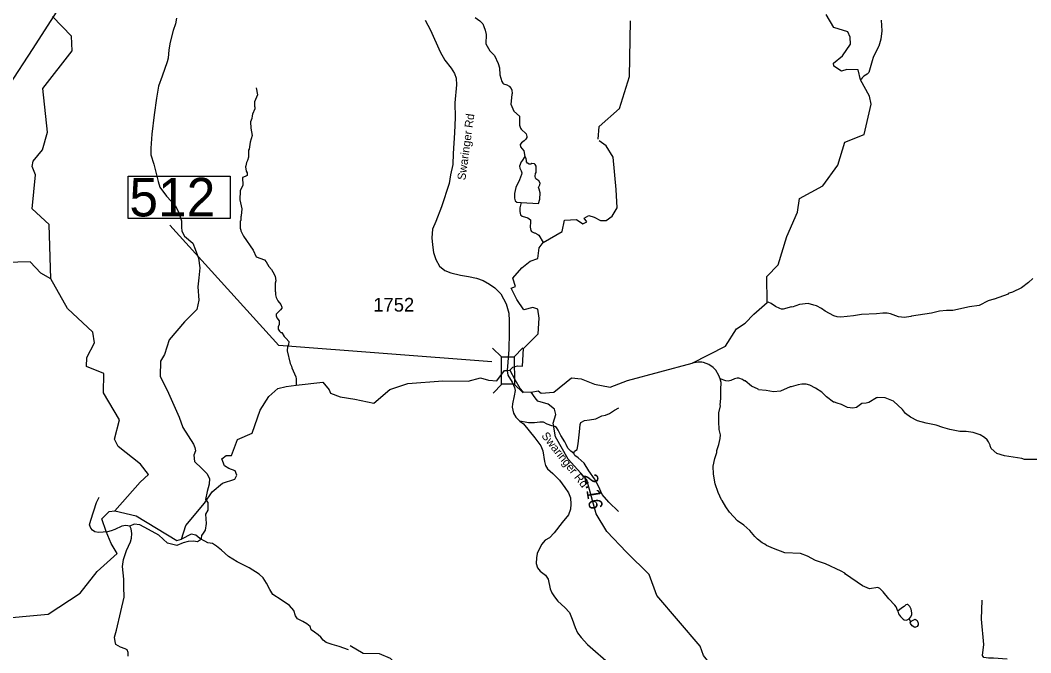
# Model space of a CAD drawing. Extents: x 1248089 to 1457196, y 820910 to 988753.
# Drawn here: x 1407965 to 1417147, y 946985 to 952732 of the extents above; entities that cross this region are included whole.
import ezdxf

# ---------------------------------------------------------------- set-up
doc = ezdxf.new("R2010")
doc.units = 0
for name, color, linetype in [('Exist Hydrographic Creek Single Shore', 7, 'Continuous'), ('Exist Hydrographic Misc Water Feature', 7, 'Continuous'), ('Exist Road Non-System Type 51', 7, 'Continuous'), ('Exist Road Secondary Structure Standard Bridge CELL', 7, 'Continuous'), ('Exist Road Secondary Structure Standard Bridge Number Label', 7, 'Continuous'), ('Exist Road Secondary Type 41 Attributed', 7, 'Continuous'), ('Exist Road Secondary Type 51 Attributed', 7, 'Continuous'), ('Exist Road Secondary Type 51 Label', 7, 'Continuous'), ('Prop GRAU CAT1 Cell', 7, 'Continuous'), ('Prop Lane Lines', 7, 'Continuous')]:
    doc.layers.add(name, color=color, linetype=linetype)

msp = doc.modelspace()

# ---------------------------------------------------------------- linework, layer by layer
at = {"layer": 'Exist Hydrographic Creek Single Shore'}
msp.add_line((1412389.7, 949549.3), (1412413.9, 949552.4), dxfattribs=at)
for points in [[(1412413.9, 949552.4), (1412441.3, 949579.9), (1412484.6, 949592.5), (1412529.5, 949588.6), (1412536.8, 949749.6), (1412672.1, 949883.1), (1412681.4, 950026.5), (1412666.8, 950107), (1412623, 950123.4), (1412540.7, 950101.5), (1412477, 950195.5), (1412425.6, 950298.7), (1412464, 950311.5), (1412442, 950388.3), (1412522.5, 950481.6), (1412597.4, 950541.9), (1412666.9, 950565.7), (1412681.5, 950664.5), (1412717.7, 950713.2), (1412889.5, 950813.8), (1412909.6, 950914.4), (1413019.3, 950919.9), (1413077.8, 950883.4), (1413112.5, 950899.8), (1413090.5, 950934.6), (1413130.8, 950958.3), (1413180.1, 950943.7), (1413236.8, 950910.8), (1413289.8, 950910.8), (1413344.6, 950951), (1413388.5, 951027.8), (1413380, 951195), (1413353, 951487.8), (1413288, 951590.8), (1413224, 951634.8)], [(1408825.5, 948273.7), (1409055.8, 948535.2), (1409132, 948604.9), (1409059, 948698.3), (1408853.9, 948860.1), (1408821.9, 948926.3), (1408866.9, 949102.6), (1408722, 949345.3), (1408726, 949522.5), (1408568.9, 949584.7), (1408569.9, 949666.7), (1408639.9, 949800), (1408624.9, 949898.8), (1408395.9, 950113.4), (1408242.9, 950382.5)], [(1411007, 949289.3), (1411176.8, 949253.1), (1411323, 949375.6), (1411485.7, 949432.3), (1411804, 949457.2), (1412034.4, 949451.5), (1412147.7, 949484.4), (1412219, 949462.5), (1412295.8, 949455.1), (1412365.4, 949549.3), (1412389.7, 949549.3)], [(1409431.8, 948018.4), (1409470.7, 948140.2), (1409640.7, 948345), (1409709.7, 948446.8), (1409802.9, 948527.3), (1409915, 948562.8), (1409934.5, 948598.6), (1409917, 948638.4), (1409861.4, 948660.8), (1409821.2, 948682.8), (1409797.9, 948747.4), (1409837.7, 948776.1), (1409885.2, 948776.1), (1409940, 948924.2), (1410073.2, 948979.9), (1410144.5, 949190.3), (1410223.1, 949314.7), (1410305.3, 949386), (1410383, 949403.8), (1410472.6, 949416.7), (1410714.4, 949443.3), (1410771, 949373.8), (1410785.6, 949344.5), (1410871.5, 949309.8), (1411007, 949289.3)], [(1406789.6, 946791.7), (1406760.5, 946954.4), (1406795.9, 947060.6), (1406816.6, 947131), (1406895.7, 947194.7), (1407036.2, 947258.5), (1407143.8, 947363.9), (1407719.9, 947290.6), (1408220.6, 947334.7), (1408511.2, 947526.8), (1408664.8, 947724.3), (1408847.4, 947885.9), (1408792.6, 947977.4), (1408745.1, 948087.1), (1408706.7, 948203.2), (1408774.7, 948267.5), (1408825.5, 948273.7)], [(1408825.5, 948273.7), (1409019.2, 948229.8), (1409386.9, 948005.5), (1409431.8, 948018.4)]]:
    msp.add_lwpolyline(points, dxfattribs=at)
at = {"layer": 'Exist Hydrographic Misc Water Feature'}
msp.add_line((1416058.1, 947267.4), (1416041.4, 947292.6), dxfattribs=at)
for points in [[(1412413.9, 949552.4), (1412458.1, 949468.8), (1412505.6, 949390.2), (1412534.9, 949355.4), (1412606.2, 949353.6), (1412670.1, 949366.4), (1412697.6, 949342.6), (1412812.7, 949353.6), (1412975.4, 949483.5), (1413061.3, 949472.5), (1413183.7, 949424.9), (1413324.5, 949399.3), (1413483.5, 949459.7), (1414070.4, 949615.1), (1414371.9, 949769.7), (1414472.4, 949927), (1414551, 949978.2), (1414631.4, 950062.4), (1414750.4, 950166), (1414749.1, 950402.5), (1414851.1, 950508.8), (1414931, 950766.5), (1415027, 950987.8), (1415046.1, 951112.1), (1415257.1, 951226.2), (1415394, 951413.9), (1415457, 951622.6), (1415633, 951694.7), (1415697, 951969.1), (1415682, 952041.6), (1415600.5, 952191.7), (1415577.9, 952281.5), (1415475.6, 952285.2), (1415426.2, 952268.7), (1415356.8, 952314.5), (1415354.9, 952340.1), (1415437.2, 952407.8), (1415510.3, 952513.3), (1415506.7, 952577.3), (1415484.7, 952624.9), (1415358.6, 952665.1), (1415288, 952785)], [(1408242.9, 950382.5), (1408228.9, 950875.2), (1408072.9, 951019.6), (1408104.9, 951327.6), (1408072.9, 951403.7), (1408081.9, 951452.7), (1408167.9, 951552.8), (1408212.9, 951716), (1408170.9, 952110.9), (1408436.9, 952453.5), (1408430.9, 952588.2), (1408259.9, 952765.7)], [(1412100, 952755.2), (1412141.5, 952726.4), (1412153.3, 952714.2), (1412167.1, 952697.9), (1412178.7, 952675.6), (1412190, 952641.5), (1412197.3, 952601.3), (1412195.9, 952517.2), (1412230.7, 952452.6), (1412274.1, 952411.8), (1412308.8, 952337.1), (1412320.1, 952299), (1412323, 952234.8), (1412342, 952174.5), (1412349.7, 952160.3), (1412357.6, 952154.2), (1412385.4, 952143.6), (1412407.2, 952131.2), (1412424.9, 952112.9), (1412432.6, 952096.8), (1412436.1, 952064.7), (1412431.9, 952056.8), (1412423.5, 951968.1), (1412449.3, 951904.3), (1412500.5, 951859.4), (1412503.1, 951779.3), (1412510.6, 951751.2), (1412516.5, 951741), (1412561.7, 951698.2), (1412569.3, 951674.1), (1412569.2, 951666.1), (1412558.9, 951650.2), (1412544.7, 951636.4), (1412518.3, 951618.9), (1412508.1, 951603.1), (1412511.8, 951583), (1412541.1, 951546.5), (1412550.4, 951493.9)], [(1413214.9, 951651.4), (1413225, 951766.2), (1413411, 951929.8), (1413501, 952220.2), (1413510.9, 952727.6)], [(1415787.6, 952732.2), (1415795, 952635.3), (1415784.5, 952558.2), (1415767.5, 952496.5), (1415763, 952492.5), (1415713.6, 952393.4), (1415707.1, 952361.5), (1415675.3, 952258.1), (1415661.1, 952242.3), (1415628.8, 952222.9), (1415614.5, 952207.1), (1415612.4, 952199.1), (1415600.5, 952191.7)], [(1410109.8, 952118.3), (1410120.2, 952054), (1410094.7, 951990.7), (1410093.8, 951950.7), (1410097.6, 951942.6), (1410097.2, 951926.6), (1410076, 951879.1), (1410071.6, 951863.2), (1410071, 951839.2), (1410058.3, 951807.6), (1410061, 951751.5), (1410073, 951685.5), (1410053.8, 951623.6), (1410044.3, 951559.8), (1410040.1, 951552), (1410038.5, 951488), (1410029.8, 951456.2), (1410021.4, 951440.4), (1410016.7, 951408.5), (1410012.5, 951400.6), (1410019.5, 951360.4), (1410027.1, 951344.2), (1410028.8, 951332.1), (1410026.5, 951320.2), (1410010.3, 951312.7), (1409983.6, 951302.7), (1409988.4, 951233.1), (1409963.2, 951181.7), (1409961.2, 951099.5), (1409979.2, 951017.4), (1409973.6, 950953.5), (1409969.4, 950945.6), (1409968.7, 950913.6), (1409964.5, 950905.7), (1409963, 950841.8), (1409970.5, 950825.6), (1409970.3, 950817.6), (1409993.2, 950770.9), (1410082.2, 950642.8), (1410108.8, 950582.1), (1410185.3, 950554.6)], [(1412550.4, 951493.9), (1412523.4, 951450.8), (1412517.3, 951444.8), (1412500.7, 951405.1), (1412504.4, 951387.1), (1412517.9, 951362.8), (1412521.6, 951346.7), (1412519.3, 951330.8), (1412502.5, 951283), (1412469.3, 951211.6), (1412456.4, 951157.8), (1412455.7, 951115.8), (1412463.3, 951091.6), (1412477, 951077.4), (1412515.6, 951074.9)], [(1412515.6, 951074.9), (1412674.1, 951067.6), (1412687.5, 951107.6), (1412688.4, 951163.6), (1412681, 951195.8), (1412673.3, 951211.9), (1412685.7, 951235.7), (1412688, 951251.7), (1412678.4, 951271.9), (1412648.6, 951290.4), (1412646.8, 951296.5), (1412645.1, 951316.5), (1412647.5, 951340.4), (1412651.7, 951348.3), (1412652.6, 951404.4), (1412644.9, 951420.5), (1412637, 951426.7), (1412613.1, 951429.1), (1412605, 951425.2), (1412589, 951425.5), (1412573.2, 951433.8), (1412565.4, 951445.9), (1412565.6, 951457.9), (1412562.3, 951472.6), (1412556.6, 951486.5), (1412550.4, 951493.9)], [(1412515.6, 951074.9), (1412506.1, 951026.8), (1412503.6, 950994.8), (1412511, 950964.7), (1412524.8, 950950.4), (1412578.5, 950935.5), (1412600.2, 950917), (1412601.9, 950901), (1412597.1, 950853), (1412604.5, 950820.9), (1412610.4, 950812.8), (1412634.2, 950800.3), (1412642.2, 950800.2), (1412667.9, 950785.8), (1412675.8, 950779.6), (1412717.7, 950713.2)], [(1408242.9, 950382.5), (1408152.9, 950433.5), (1408054.9, 950537.3), (1407712.9, 950527.7)], [(1410185.3, 950554.6), (1410199.6, 950535.7), (1410222.7, 950495.2), (1410248, 950466.5), (1410261.4, 950446.2), (1410280.5, 950405.7), (1410287.5, 950365.5), (1410282.9, 950341.6), (1410281.2, 950269.7), (1410285, 950261.6), (1410284.4, 950237.6), (1410291.9, 950213.4), (1410307, 950181), (1410332.3, 950148.4), (1410341.7, 950124.2), (1410341.5, 950116.2), (1410331.1, 950100.4), (1410292.2, 950061.3), (1410291.8, 950045.3), (1410297.4, 950029.2), (1410318.7, 950000.7), (1410317.9, 949968.7), (1410309.4, 949945), (1410308.9, 949925), (1410320.5, 949906.6), (1410334.2, 949896.3), (1410342.1, 949894.1), (1410363.2, 949857.6), (1410382.9, 949841.1), (1410406.2, 949814.4), (1410401.5, 949782.6), (1410393.1, 949766.8), (1410392.1, 949726.8), (1410417.4, 949614.2), (1410428.8, 949589.9), (1410432.4, 949573.8), (1410470.5, 949492.8), (1410474, 949472.7), (1410472.6, 949416.7)], [(1417167, 950385.9), (1417126.3, 950348.6), (1417061.5, 950299.8), (1416980.8, 950261.3), (1416950.6, 950251.7), (1416942.5, 950247.9), (1416940.4, 950242), (1416815.6, 950196.2), (1416812.4, 950197.7), (1416759.4, 950181.2), (1416678.6, 950138.6), (1416590.5, 950128.3), (1416437.9, 950095), (1416381.9, 950096), (1416316.7, 950088.8), (1416245.4, 950070.5), (1416063.1, 950043.8), (1416056.9, 950039.9), (1416000.8, 950030.9), (1415944.9, 950037.9), (1415873.4, 950065.2), (1415841.5, 950069.8), (1415801.5, 950070.6), (1415745.3, 950063.5), (1415608.9, 950058), (1415537.1, 950047.3), (1415420.8, 950035.4), (1415388.9, 950038), (1415357.1, 950046.6), (1415277.8, 950088), (1415246.2, 950112.6), (1415198.7, 950137.5), (1415174.8, 950141.9), (1415123, 950158.8), (1415046.8, 950148.3), (1414978.4, 950125.5), (1414974.4, 950127.3), (1414898.2, 950107), (1414882.2, 950107.3), (1414866.2, 950111.5), (1414826.6, 950132.3), (1414787, 950158.9), (1414761.3, 950171.4), (1414750.4, 950166)], [(1414323.3, 949472.8), (1414311.7, 949505.2), (1414284.5, 949551.8), (1414261, 949576.2), (1414221.4, 949602.9), (1414173.7, 949621.8), (1414157.8, 949624.1), (1414123.8, 949624.7), (1414070.4, 949615.1)], [(1415937.7, 947361.8), (1415923.3, 947402.8), (1415911.6, 947419), (1415856.6, 947476), (1415805.7, 947539.1), (1415774.2, 947569.6), (1415758.3, 947577.9), (1415682.2, 947567.3), (1415618.6, 947592.5), (1415464.4, 947699.3), (1415456.6, 947707.4), (1415424.9, 947726.1), (1415282.1, 947792.6), (1415190.7, 947824.3), (1415119.3, 947862), (1415055.7, 947886.9), (1414911.8, 947893.4), (1414808.4, 947931.4), (1414745, 947960.5), (1414729.2, 947972.8), (1414705.4, 947985.3), (1414664, 948018), (1414640.4, 948040.4), (1414594.3, 948096.4), (1414541, 948145.4), (1414480.9, 948185.4), (1414408.2, 948262.8), (1414375.1, 948311.4), (1414344, 948368), (1414336.2, 948376.1), (1414305.3, 948440.8), (1414278.7, 948521.3), (1414263.2, 948607.9), (1414261.5, 948680.3), (1414275.7, 948748.7), (1414293.7, 948805.2), (1414295.9, 948823.1), (1414312.8, 948876.8), (1414325.9, 948932.6), (1414326.4, 948964.7), (1414317.2, 949012.9), (1414312.4, 949085), (1414312.4, 949166.1), (1414327, 949228.8), (1414325.4, 949235.8), (1414332.1, 949296.8), (1414331.5, 949376.8), (1414334.6, 949440.7), (1414323.3, 949472.8)], [(1417202.4, 948742.3), (1417090.5, 948740.4), (1417064.5, 948748.9), (1416908.4, 948774.4), (1416839.4, 948794.9), (1416786.2, 948839.9), (1416776.5, 948864.1), (1416776.7, 948872.1), (1416763.2, 948900.4), (1416749.6, 948918.7), (1416725.9, 948941.1), (1416686.3, 948965.8), (1416622.7, 948987.1), (1416558.9, 948994.1), (1416502.9, 948995.2), (1416412.3, 949014.4), (1416347.5, 949032.1), (1416287.9, 949053.1), (1416196.1, 949070.8), (1416116.6, 949092.3), (1416053.1, 949125.5), (1416007.7, 949158.3), (1415980.3, 949194.8), (1415899.6, 949272.3), (1415824.2, 949301.7), (1415750.9, 949303), (1415747.9, 949301.6), (1415745, 949300), (1415675.5, 949260.4), (1415651.3, 949252.8), (1415611.3, 949249.5), (1415562.6, 949214.4), (1415530.5, 949208.9), (1415506.5, 949209.3), (1415482.7, 949213.8), (1415427.1, 949240.8), (1415387.3, 949251.6), (1415363.5, 949262), (1415354.6, 949262.9), (1415291.5, 949310.9), (1415249.1, 949352.2), (1415189.7, 949389.7), (1415138.2, 949416.2), (1415106.3, 949424.7), (1415066.3, 949425.5), (1415034.2, 949420), (1414969.9, 949401.3), (1414961.9, 949401.4), (1414873.2, 949362.9), (1414809.2, 949356.2), (1414741.4, 949369.4), (1414673.4, 949374.6), (1414670.2, 949379.7), (1414610.1, 949407.7), (1414550.9, 949454.9), (1414542.9, 949457), (1414527.1, 949469.3), (1414495.3, 949479.9), (1414479.3, 949480.2), (1414455.2, 949474.6), (1414422.9, 949459.2), (1414398.8, 949451.6), (1414374.9, 949456), (1414323.3, 949472.8)], [(1413475.1, 947900.2), (1413295, 948087.7), (1413198, 948247.3), (1413112, 948557.6), (1412942.5, 948744.5), (1412829.2, 948945.7), (1412809, 949070.1), (1412832.8, 949148.7), (1412818.2, 949198.1), (1412761.5, 949243.9), (1412668.3, 949271.3), (1412644.5, 949302.4), (1412606.2, 949353.6)], [(1410947, 947013.4), (1410863.7, 947041), (1410798.2, 947059.9), (1410746.6, 947078.8), (1410718.9, 947099.2), (1410697.4, 947127.5), (1410671.8, 947147.9), (1410638.3, 947172.5), (1410608.7, 947194.9), (1410599.2, 947223), (1410569.5, 947249.5), (1410534, 947268.1), (1410484.4, 947292.9), (1410465, 947321.2), (1410451.6, 947369.4), (1410412.6, 947416), (1410337.5, 947467.2), (1410260.4, 947514.3), (1410233.1, 947560.8), (1410202.1, 947617.3), (1410172.9, 947665.8), (1410135.5, 947700.3), (1410044.7, 947757.7), (1409937.7, 947811.4), (1409856.6, 947858.6), (1409793.6, 947917.6), (1409748.3, 947954.4), (1409712.7, 947978.9), (1409671, 947985.5), (1409641.3, 948000), (1409597.7, 948022.7), (1409562.2, 948053.2), (1409518.2, 948061.5), (1409431.8, 948018.4)], [(1416592.1, 944846.6), (1416380, 945507.5), (1416302.1, 945794.6), (1416181, 945997.3), (1416106.1, 946021.8), (1415613, 945956.3), (1415200.1, 946158.3), (1414993.1, 946211.7), (1414853, 946306.4), (1414747.1, 946449.8), (1414648.1, 946517.4), (1414375, 946588.6), (1414309, 946665.4), (1414312.1, 946783.6), (1414173.1, 946960.4), (1414142, 947046.3), (1413750, 947504.1), (1413679, 947695.9), (1413475.1, 947900.2)], [(1416041.4, 947292.6), (1416055.7, 947310.4), (1416066.1, 947332.2), (1416066.3, 947348.2), (1416059, 947380.4), (1416047.4, 947404.6), (1416029.6, 947422.9), (1416023.7, 947425), (1416011.6, 947421.3), (1415995.4, 947405.5), (1415971.1, 947389.9), (1415937.7, 947361.8)], [(1415937.7, 947361.8), (1415946.2, 947338.3), (1415963.8, 947314), (1415987.4, 947289.6), (1415997.2, 947283.4), (1416017.2, 947281), (1416041.4, 947292.6)], [(1416058.1, 947267.4), (1416067.1, 947274.2), (1416095.4, 947289.6), (1416115.1, 947277.2), (1416124.8, 947255.1), (1416124.5, 947239.1), (1416114.2, 947223.3), (1416092.1, 947215.6), (1416068.3, 947230.1), (1416052.7, 947250.4), (1416050.8, 947256.4), (1416058.1, 947267.4)], [(1413712, 945528.4), (1413530, 945581.3), (1413357.1, 945725.9), (1413250, 945770.7), (1413049.1, 945732.2), (1412733, 945804.2), (1412585, 945909), (1412325, 946239.2), (1412285, 946322.1), (1412194, 946399.4), (1412011, 946419.5), (1411871, 946471.6), (1411583.1, 946694.1), (1411329, 946932.3), (1411230, 946977), (1411080, 946979.9), (1410961.8, 947048)]]:
    msp.add_lwpolyline(points, dxfattribs=at)
at = {"layer": 'Exist Road Non-System Type 51'}
for points in [[(1409384.1, 952751.1), (1409377.7, 952698.5), (1409353.7, 952639.2), (1409328.6, 952531.4), (1409315.9, 952463.3), (1409310.9, 952387.6), (1409300.8, 952353.5), (1409254.2, 952224.8), (1409221.5, 952133.3), (1409202.6, 952024.8), (1409183.7, 951872.2), (1409161, 951696.1), (1409153.4, 951569.9), (1409152.2, 951508.1), (1409179.9, 951424.1), (1409219, 951267.7), (1409232.8, 951215.2)], [(1409232.8, 951215.2), (1409293.7, 951132.9), (1409374.8, 951045.5), (1409406, 950983.1), (1409430.9, 950908.2), (1409430.9, 950852.1), (1409434, 950814.6), (1409459, 950771), (1409533.8, 950705.5), (1409555.6, 950652.4), (1409583.7, 950571.3), (1409596.2, 950480.8), (1409586.8, 950390.3), (1409580.6, 950309.2), (1409586.8, 950187.6), (1409571.2, 950103.3), (1409459, 949991), (1409318.7, 949828.8), (1409275.2, 949696.1), (1409240.9, 949633.7), (1409237.8, 949499.6), (1409312.6, 949343.6), (1409409.2, 949125.2), (1409443.5, 949031.6), (1409540.2, 948881.8), (1409552.2, 948848.8), (1409558.4, 948820.7), (1409542.8, 948780.2), (1409549, 948724), (1409614.5, 948658.5), (1409661.3, 948614.8), (1409686.2, 948568), (1409683.1, 948518.1), (1409664.4, 948449.5), (1409648.8, 948377.7), (1409670.6, 948349.7), (1409670.6, 948281), (1409648.8, 948243.6), (1409655, 948159.3), (1409645.7, 948100.1), (1409627.1, 948073.1), (1409611.5, 948051.3), (1409609.4, 948026.3), (1409603.2, 948010.7), (1409575.1, 947994.1), (1409538.7, 948000.3), (1409490.9, 947996.2), (1409447.3, 947984.7), (1409388.1, 947959.8), (1409303.9, 947981.6), (1409225.9, 948053.4), (1409132.4, 948106.4), (1409051.4, 948147), (1409001.5, 948153.2), (1408962.5, 948134.7)], [(1413402, 948268), (1413312.6, 948352.3), (1413252.4, 948424.6), (1413219.7, 948498.6), (1413181.9, 948565.7), (1413132.1, 948637.9), (1413089.1, 948706.7), (1413034.1, 948756.6), (1413003.5, 948777.9), (1412994.9, 948796.8), (1413000, 948815.7), (1413024.1, 948831.2), (1413034.4, 948884.6), (1413048.2, 948992.9), (1413051.6, 949058.3), (1413060.2, 949077.2), (1413092.9, 949094.5), (1413137.6, 949101.3), (1413196, 949111.7), (1413249.3, 949137.5), (1413283.7, 949142.6), (1413319.8, 949158.1), (1413364.5, 949189.1), (1413405.1, 949209.5)], [(1412994.9, 948796.8), (1412969.1, 948816), (1412941.6, 948845.2), (1412926.1, 948876.2), (1412914.1, 948902), (1412878, 948958.8), (1412852.2, 949006.9), (1412836.7, 949031), (1412823, 949039.6), (1412795.5, 949046.5), (1412752.5, 949062), (1412719.8, 949079.2), (1412687.2, 949080.9), (1412639, 949075.7), (1412584, 949075.7), (1412504.9, 949088.5)], [(1408947.4, 946953), (1408944.9, 946988.3), (1408936.1, 947012.3), (1408918.4, 947021.1), (1408876.8, 947035), (1408833.9, 947061.5), (1408827.6, 947086.7), (1408821.3, 947125.8), (1408839, 947190.2), (1408880.6, 947360.5), (1408910.8, 947489.5), (1408907.1, 947585.4), (1408905.8, 947653.5), (1408895.7, 947768.3), (1408904.5, 947831.4), (1408931, 947914.7), (1408966.3, 947992.1), (1408977.6, 948026.2), (1408980.1, 948069.1), (1408972.6, 948112), (1408962.5, 948134.7), (1408924.7, 948142.3), (1408889.4, 948136), (1408825.1, 948105.7), (1408792.3, 948091.8), (1408758.2, 948083), (1408719.2, 948080.5), (1408676.3, 948076.7), (1408642.3, 948084.2), (1408620.8, 948098.1), (1408605.7, 948115.8), (1408594.4, 948148.6), (1408607, 948189), (1408658.7, 948350.5), (1408681.7, 948397.6)], [(1416931.1, 946926.3), (1416808.8, 946935.4), (1416764.1, 946935.4), (1416719.4, 946942.3), (1416709.1, 946961.2), (1416721.1, 947061), (1416700.5, 947289.8), (1416703.9, 947464.2)]]:
    msp.add_lwpolyline(points, dxfattribs=at)
at = {"layer": 'Exist Road Secondary Structure Standard Bridge CELL'}
for p, q in [((1412256.6, 949752.8), (1412337.2, 949673.4)), ((1412532.4, 949754.8), (1412453, 949674.2)), ((1412341.1, 949425.5), (1412261.6, 949344.9)), ((1412454.2, 949426.4), (1412534.9, 949346.9))]:
    msp.add_line(p, q, dxfattribs=at)
msp.add_lwpolyline([(1412453, 949674.2), (1412454.8, 949426.4), (1412339, 949425.5), (1412337.2, 949673.4)], close=True, dxfattribs=at)
at = {"layer": 'Exist Road Secondary Structure Standard Bridge Number Label'}
msp.add_lwpolyline([(1408944.7, 951313.7), (1409873.6, 951313.7), (1409873.6, 950929.6), (1408944.7, 950929.6)], close=True, dxfattribs=at)
msp.add_lwpolyline([(1412249.2, 949628), (1410313.8, 949775.3), (1409325, 950869.2)], dxfattribs=at)
at = {"layer": 'Exist Road Secondary Type 41 Attributed'}
for points in [[(1411646, 952732.5), (1411694.1, 952642.4), (1411782.3, 952445.9), (1411822.7, 952369.8), (1411880.1, 952296.8), (1411911.2, 952248.6), (1411925.1, 952205.1), (1411928.2, 952144.6), (1411914.3, 951981.5), (1411917.4, 951849.4), (1411909.7, 951709.4), (1411900.4, 951519.9), (1411897.3, 951420.4), (1411874, 951325.7), (1411863.1, 951248), (1411793.5, 951036.2), (1411742.3, 950902.6), (1411711.3, 950832.7), (1411705.1, 950753.5), (1411711.3, 950689.8), (1411719, 950621.4), (1411740.8, 950559.3), (1411775.5, 950496.9), (1411822.1, 950458), (1411877.9, 950436.3), (1411966.4, 950414.5), (1412037.8, 950403.7), (1412110.8, 950389.7), (1412171.3, 950366.4), (1412230.3, 950335.3), (1412276.9, 950299.6), (1412332.8, 950245.2), (1412379.3, 950155.8), (1412404.1, 950071.9), (1412408.8, 950002), (1412407.2, 949891.7), (1412403.4, 949740.2), (1412389.7, 949549.3)], [(1412389.7, 949549.3), (1412397.1, 949508.1), (1412435, 949444.8), (1412457.2, 949396.3), (1412463.5, 949368.9), (1412454, 949319.3), (1412437.1, 949247.5), (1412436.1, 949217), (1412447.5, 949161.5), (1412469.2, 949124.2), (1412504.9, 949088.5), (1412537.5, 949065.2), (1412640, 948939.4), (1412694.1, 948864.1), (1412712.7, 948819), (1412729.8, 948724.3), (1412739.1, 948685.4), (1412756.2, 948655.9), (1412805.9, 948612.4), (1412866.4, 948553.4), (1412913, 948488.1), (1412947.1, 948436.9), (1412964.2, 948392.6), (1412967.3, 948335.1), (1412964.2, 948288.5), (1412947.1, 948238.8), (1412889.7, 948168.9), (1412816.7, 948075.7), (1412774.8, 948029.1), (1412734.5, 948008.9), (1412701.9, 947970.1), (1412663, 947887.2), (1412655.3, 947846.8), (1412653.7, 947797.1), (1412666.1, 947758.3), (1412689.4, 947725.6), (1412739.1, 947689.9), (1412760.8, 947654.2), (1412781, 947565.6), (1412795, 947529.9), (1412819.8, 947492.6), (1412849.3, 947453.8), (1412913.9, 947397.3), (1412955.8, 947352.2), (1412979.1, 947290.1), (1413007.1, 947215.5), (1413028.8, 947167.4), (1413061.4, 947123.9), (1413118.8, 947060.2), (1413334, 946871.5)]]:
    msp.add_lwpolyline(points, dxfattribs=at)
at = {"layer": 'Exist Road Secondary Type 51 Attributed'}
msp.add_lwpolyline([(1407660.4, 951811.9), (1407740.4, 951933.5), (1407861.6, 952134.3), (1408083.9, 952475.8), (1408349.3, 952891.1), (1408499.2, 953116.2), (1408633.7, 953312.8), (1408737.1, 953447.3), (1408855.2, 953562.8), (1408981.9, 953668.9), (1409152.5, 953787.9), (1409255.9, 953844.8), (1409336.1, 953888.8), (1409434.3, 953935.4), (1409721.2, 954031.1), (1409817.4, 954055.8), (1410000.4, 954111.3)], dxfattribs=at)

# ---------------------------------------------------------------- texts
at = {"layer": 'Exist Road Secondary Structure Standard Bridge Number Label'}
msp.add_text('512', height=350, dxfattribs=at).set_placement((1408957.2, 950949.4))
at = {"layer": 'Exist Road Secondary Type 51 Label'}
for rotation, p in [(82.17718, (1412009.8, 951275.5)), (308.34091, (1412696.6, 948954.3))]:
    msp.add_text('Swaringer Rd', height=75, rotation=rotation, dxfattribs=at).set_placement(p)
at = {"layer": 'Prop GRAU CAT1 Cell'}
msp.add_text('2.16', height=125, rotation=279.08339, dxfattribs=at).set_placement((1413086.3, 948601.6))
at = {"layer": 'Prop Lane Lines'}
msp.add_text('1752', height=125, dxfattribs=at).set_placement((1411173.1, 950084.3))

doc.saveas('drawing.dxf')
